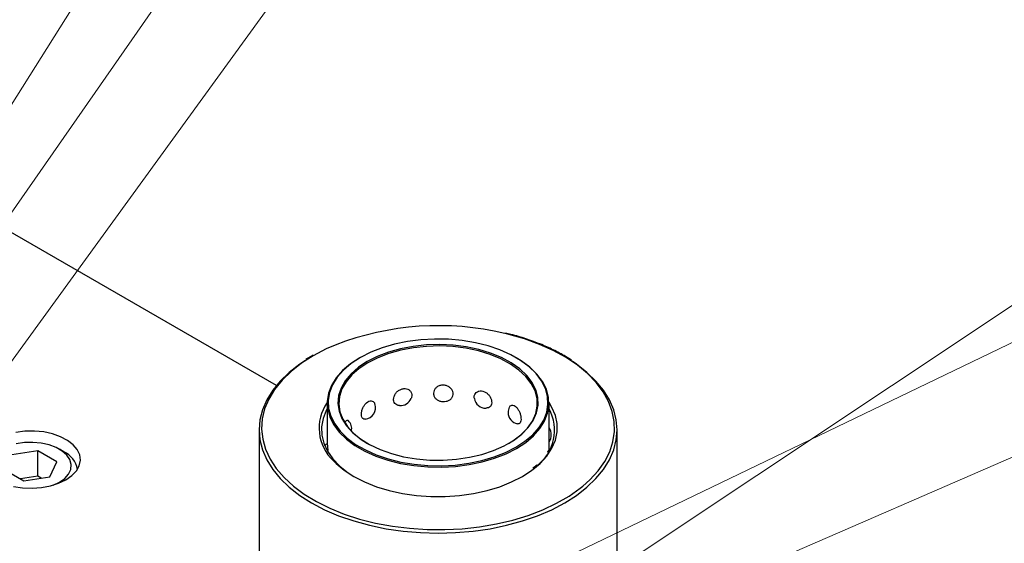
# Model space of a CAD drawing. Header units: inches. Extents: x 1802 to 2468, y -253 to -72.
# Tile 373 of 570: x 2132.41 to 2140.31, y -106.97 to -102.76. Entities that reach past the tile are written whole.
import ezdxf

# ---------------------------------------------------------------- set-up
doc = ezdxf.new("R2010")
doc.units = ezdxf.units.IN
doc.header["$LTSCALE"] = 0.5
doc.header["$MEASUREMENT"] = 0
for name, color, linetype in [('DSS-M-S', 53, 'Continuous'), ('SID-M-S', 105, 'Continuous'), ('SVD-M-S', 8, 'Continuous')]:
    doc.layers.add(name, color=color, linetype=linetype)

msp = doc.modelspace()

# ---------------------------------------------------------------- linework, layer by layer
at = {"layer": 'DSS-M-S', "linetype": 'Continuous', "lineweight": 25}
for p, q in [((2134.46732, -105.69942), (2130.13151, -103.19641)), ((2136.33192, -105.28997), (2136.30103, -105.28244)), ((2136.45847, -105.32627), (2136.33192, -105.28997)), ((2134.93878, -105.3751), (2134.86753, -105.40663)), ((2135.41449, -105.36817), (2135.31572, -105.39722)), ((2135.5188, -105.34649), (2135.41449, -105.36817)), ((2135.56546, -105.3858), (2135.46333, -105.40518)), ((2135.62698, -105.33253), (2135.5188, -105.34649)), ((2135.67116, -105.37446), (2135.56546, -105.3858)), ((2135.67207, -105.38541), (2135.56742, -105.39664)), ((2135.73735, -105.32651), (2135.62698, -105.33253)), ((2135.77852, -105.37135), (2135.67116, -105.37446)), ((2135.77839, -105.38233), (2135.67207, -105.38541)), ((2135.84815, -105.32852), (2135.73735, -105.32651)), ((2135.88447, -105.38745), (2135.77839, -105.38233)), ((2135.88565, -105.37653), (2135.77852, -105.37135)), ((2135.95764, -105.33853), (2135.84815, -105.32852)), ((2135.98842, -105.4007), (2135.88447, -105.38745)), ((2135.99063, -105.38991), (2135.88565, -105.37653)), ((2136.0641, -105.35638), (2135.95764, -105.33853)), ((2136.16584, -105.3818), (2136.0641, -105.35638)), ((2136.26126, -105.41438), (2136.16584, -105.3818)), ((2136.57812, -105.36968), (2136.45847, -105.32627)), ((2136.68969, -105.41974), (2136.57812, -105.36968)), ((2134.76275, -105.46136), (2134.66793, -105.52185)), ((2134.75275, -105.46037), (2134.7042, -105.48982)), ((2134.76081, -105.4561), (2134.75275, -105.46037)), ((2134.86753, -105.40663), (2134.76275, -105.46136)), ((2135.22403, -105.43319), (2135.14088, -105.47552)), ((2135.27696, -105.4665), (2135.19603, -105.50736)), ((2135.31572, -105.39722), (2135.22403, -105.43319)), ((2135.36659, -105.43224), (2135.27696, -105.4665)), ((2135.37049, -105.44262), (2135.28173, -105.47655)), ((2135.46333, -105.40518), (2135.36659, -105.43224)), ((2135.46629, -105.41582), (2135.37049, -105.44262)), ((2135.56742, -105.39664), (2135.46629, -105.41582)), ((2136.08838, -105.42182), (2135.98842, -105.4007)), ((2136.09158, -105.41124), (2135.99063, -105.38991)), ((2136.18258, -105.45045), (2136.08838, -105.42182)), ((2136.1867, -105.44015), (2136.09158, -105.41124)), ((2136.26932, -105.48607), (2136.18258, -105.45045)), ((2136.2743, -105.47612), (2136.1867, -105.44015)), ((2136.34885, -105.4536), (2136.26126, -105.41438)), ((2136.42724, -105.49885), (2136.34885, -105.4536)), ((2136.79208, -105.47597), (2136.68969, -105.41974)), ((2134.65387, -105.52987), (2134.56984, -105.59528)), ((2134.66793, -105.52185), (2134.58402, -105.58749)), ((2134.69999, -105.49901), (2134.65387, -105.52987)), ((2135.06134, -105.52716), (2134.99848, -105.58057)), ((2135.06757, -105.52352), (2135.00526, -105.57645)), ((2135.13531, -105.47873), (2135.06134, -105.52716)), ((2135.14088, -105.47552), (2135.06757, -105.52352)), ((2135.19603, -105.50736), (2135.12526, -105.55407)), ((2135.2016, -105.517), (2135.13152, -105.56326)), ((2135.28173, -105.47655), (2135.2016, -105.517)), ((2136.34707, -105.52805), (2136.26932, -105.48607)), ((2136.35282, -105.51852), (2136.2743, -105.47612)), ((2136.41443, -105.57564), (2136.34707, -105.52805)), ((2136.42084, -105.56657), (2136.35282, -105.51852)), ((2136.43314, -105.50228), (2136.39215, -105.47718)), ((2136.49518, -105.54942), (2136.42724, -105.49885)), ((2136.50169, -105.55329), (2136.43314, -105.50228)), ((2136.88425, -105.5378), (2136.79208, -105.47597)), ((2136.87628, -105.52987), (2136.84084, -105.50588)), ((2136.96031, -105.59528), (2136.87628, -105.52987)), ((2136.96531, -105.60463), (2136.88425, -105.5378)), ((2134.56984, -105.59528), (2134.49731, -105.66514)), ((2134.58402, -105.58749), (2134.51184, -105.65763)), ((2134.99848, -105.58057), (2134.9477, -105.6381)), ((2135.00526, -105.57645), (2134.95493, -105.63347)), ((2135.06591, -105.60582), (2135.01904, -105.66167)), ((2135.07275, -105.6145), (2135.02634, -105.6698)), ((2135.12526, -105.55407), (2135.06591, -105.60582)), ((2135.13152, -105.56326), (2135.07275, -105.6145)), ((2136.4702, -105.62798), (2136.41443, -105.57564)), ((2136.47716, -105.61943), (2136.42084, -105.56657)), ((2136.52078, -105.67616), (2136.47716, -105.61943)), ((2136.55161, -105.6045), (2136.49518, -105.54942)), ((2136.55863, -105.60887), (2136.50169, -105.55329)), ((2136.59564, -105.66324), (2136.55161, -105.6045)), ((2136.60305, -105.66813), (2136.55863, -105.60887)), ((2137.03284, -105.66514), (2136.96031, -105.59528)), ((2137.03443, -105.67578), (2136.96531, -105.60463)), ((2134.49731, -105.66514), (2134.437, -105.73875)), ((2134.51184, -105.65763), (2134.45212, -105.73156)), ((2134.90981, -105.69885), (2134.88542, -105.76186)), ((2134.91738, -105.69368), (2134.89319, -105.75614)), ((2134.9477, -105.6381), (2134.90981, -105.69885)), ((2134.95493, -105.63347), (2134.91738, -105.69368)), ((2135.01904, -105.66167), (2134.98548, -105.72062)), ((2135.02634, -105.6698), (2134.9931, -105.72818)), ((2136.51339, -105.68415), (2136.4702, -105.62798)), ((2136.54322, -105.74314), (2136.51339, -105.68415)), ((2136.55091, -105.73573), (2136.52078, -105.67616)), ((2136.62657, -105.72469), (2136.59564, -105.66324)), ((2136.63425, -105.73013), (2136.60305, -105.66813)), ((2137.09315, -105.73875), (2137.03284, -105.66514)), ((2137.09094, -105.75055), (2137.03443, -105.67578)), ((2134.437, -105.73875), (2134.38947, -105.81543)), ((2134.45212, -105.73156), (2134.40545, -105.80856)), ((2134.88542, -105.76186), (2134.87489, -105.82614)), ((2134.89319, -105.75614), (2134.88276, -105.81985)), ((2134.96583, -105.78164), (2134.96044, -105.84362)), ((2134.98548, -105.72062), (2134.96583, -105.78164)), ((2134.9931, -105.72818), (2134.97365, -105.7886)), ((2136.55917, -105.8039), (2136.54322, -105.74314)), ((2136.56702, -105.79709), (2136.55091, -105.73573)), ((2136.64391, -105.7879), (2136.62657, -105.72469)), ((2136.65175, -105.7939), (2136.63425, -105.73013)), ((2137.13428, -105.8282), (2137.09094, -105.75055)), ((2137.14068, -105.81543), (2137.09315, -105.73875)), ((2134.38947, -105.81543), (2134.3552, -105.89443)), ((2134.40545, -105.80856), (2134.37229, -105.88786)), ((2134.87445, -105.84229), (2134.87445, -106.16841)), ((2134.87489, -105.82614), (2134.8784, -105.89067)), ((2134.88276, -105.81985), (2134.88624, -105.88382)), ((2134.96044, -105.84362), (2134.96941, -105.90546)), ((2134.97365, -105.7886), (2134.96831, -105.84997)), ((2134.96831, -105.84997), (2134.9772, -105.91121)), ((2136.55627, -105.92077), (2136.56881, -105.85914)), ((2136.56095, -105.86534), (2136.55917, -105.8039)), ((2136.56881, -105.85914), (2136.56702, -105.79709)), ((2136.63696, -105.91558), (2136.64739, -105.85187)), ((2136.64739, -105.85187), (2136.64391, -105.7879)), ((2136.64474, -105.92272), (2136.65526, -105.85844)), ((2136.65526, -105.85844), (2136.65175, -105.7939)), ((2136.67922, -105.87555), (2136.65565, -105.83697)), ((2136.6557, -106.22448), (2136.6557, -105.84229)), ((2137.164, -105.90795), (2137.13428, -105.8282)), ((2137.17495, -105.89443), (2137.14068, -105.81543)), ((2134.3552, -105.89443), (2134.3345, -105.97498)), ((2134.37229, -105.88786), (2134.35297, -105.96867)), ((2134.86742, -105.90022), (2134.841, -105.96508)), ((2134.87445, -105.88733), (2134.86742, -105.90022)), ((2134.8784, -105.89067), (2134.8959, -105.95445)), ((2134.88624, -105.88382), (2134.90358, -105.94702)), ((2134.96941, -105.90546), (2134.99258, -105.96607)), ((2134.9772, -105.91121), (2135.00014, -105.97122)), ((2136.52212, -105.98591), (2136.54853, -105.92637)), ((2136.5296, -105.98089), (2136.55627, -105.92077)), ((2136.54853, -105.92637), (2136.56095, -105.86534)), ((2136.61278, -105.97803), (2136.63696, -105.91558)), ((2136.62034, -105.98573), (2136.64474, -105.92272)), ((2136.70689, -105.94036), (2136.67922, -105.87555)), ((2136.72083, -106.00662), (2136.70689, -105.94036)), ((2137.17982, -105.98902), (2137.164, -105.90795)), ((2137.19565, -105.97498), (2137.17495, -105.89443)), ((2134.3345, -105.97498), (2134.32758, -106.05632)), ((2134.35297, -105.96867), (2134.34769, -106.05019)), ((2134.841, -105.96508), (2134.82858, -106.03133)), ((2134.8959, -105.95445), (2134.9271, -106.01645)), ((2134.90358, -105.94702), (2134.93451, -106.00848)), ((2134.9271, -106.01645), (2134.97152, -106.07571)), ((2134.93451, -106.00848), (2134.97854, -106.06721)), ((2134.99258, -105.96607), (2135.02954, -106.02434)), ((2135.00014, -105.97122), (2135.03673, -106.02893)), ((2136.48221, -106.04287), (2136.52212, -105.98591)), ((2136.48929, -106.03843), (2136.5296, -105.98089)), ((2136.57522, -106.03825), (2136.61278, -105.97803)), ((2136.58245, -106.04648), (2136.62034, -105.98573)), ((2136.72083, -106.07337), (2136.72083, -106.00662)), ((2137.18158, -106.07059), (2137.17982, -105.98902)), ((2137.20258, -106.05632), (2137.19565, -105.97498)), ((2132.4474, -106.0671), (2132.37337, -106.07639)), ((2132.52314, -106.06606), (2132.4474, -106.0671)), ((2132.59785, -106.07331), (2132.52314, -106.06606)), ((2132.66883, -106.08859), (2132.59785, -106.07331)), ((2132.73352, -106.11136), (2132.66883, -106.08859)), ((2134.32758, -106.05632), (2134.32758, -108.02133)), ((2134.32758, -106.05632), (2134.3345, -106.13766)), ((2134.34769, -106.05019), (2134.35649, -106.13161)), ((2134.82858, -106.03133), (2134.83035, -106.09796)), ((2134.83035, -106.09796), (2134.8463, -106.16395)), ((2134.97152, -106.07571), (2135.02846, -106.13128)), ((2134.97854, -106.06721), (2135.03497, -106.1223)), ((2135.02954, -106.02434), (2135.07962, -106.07926)), ((2135.03673, -106.02893), (2135.08633, -106.08331)), ((2135.07962, -106.07926), (2135.14193, -106.12983)), ((2135.08633, -106.08331), (2135.14803, -106.13338)), ((2136.36493, -106.14512), (2136.4295, -106.09626)), ((2136.37086, -106.14169), (2136.43606, -106.09234)), ((2136.4295, -106.09626), (2136.48221, -106.04287)), ((2136.43606, -106.09234), (2136.48929, -106.03843)), ((2136.46259, -106.1482), (2136.5249, -106.09527)), ((2136.5249, -106.09527), (2136.57522, -106.03825)), ((2136.53167, -106.10401), (2136.58245, -106.04648)), ((2136.70689, -106.13963), (2136.72083, -106.07337)), ((2137.16927, -106.15186), (2137.18158, -106.07059)), ((2137.19565, -106.13766), (2137.20258, -106.05632)), ((2137.20258, -107.91336), (2137.20258, -106.05632)), ((2132.78958, -106.14077), (2132.73352, -106.11136)), ((2132.83498, -106.17579), (2132.78958, -106.14077)), ((2132.86808, -106.21513), (2132.83498, -106.17579)), ((2134.3345, -106.13766), (2134.3552, -106.21822)), ((2134.35649, -106.13161), (2134.37929, -106.21212)), ((2134.8463, -106.16395), (2134.87618, -106.22832)), ((2135.02846, -106.13128), (2135.09701, -106.1823)), ((2135.03497, -106.1223), (2135.10291, -106.17286)), ((2135.10291, -106.17286), (2135.1813, -106.21812)), ((2135.14193, -106.12983), (2135.21536, -106.17515)), ((2135.14803, -106.13338), (2135.19874, -106.16591)), ((2135.21536, -106.17515), (2135.29861, -106.21442)), ((2136.29484, -106.18557), (2136.37086, -106.14169)), ((2136.33141, -106.16591), (2136.36493, -106.14512)), ((2136.38928, -106.1962), (2136.46259, -106.1482)), ((2136.39484, -106.20584), (2136.46881, -106.15741)), ((2136.46881, -106.15741), (2136.53167, -106.10401)), ((2136.67922, -106.20444), (2136.70689, -106.13963)), ((2137.143, -106.23202), (2137.16927, -106.15186)), ((2137.17495, -106.21822), (2137.19565, -106.13766)), ((2132.88769, -106.25737), (2132.86808, -106.21513)), ((2132.89309, -106.30099), (2132.88769, -106.25737)), ((2134.3552, -106.21822), (2134.38947, -106.29722)), ((2134.37929, -106.21212), (2134.41587, -106.29092)), ((2134.87618, -106.22832), (2134.91952, -106.29007)), ((2135.09701, -106.1823), (2135.1761, -106.22796)), ((2135.1761, -106.22796), (2135.26447, -106.26753)), ((2135.1813, -106.21812), (2135.2689, -106.25734)), ((2135.2689, -106.25734), (2135.36432, -106.28992)), ((2135.29861, -106.21442), (2135.39017, -106.24694)), ((2135.39017, -106.24694), (2135.48843, -106.27212)), ((2136.01631, -106.27721), (2136.11597, -106.25394)), ((2136.11597, -106.25394), (2136.20937, -106.22321)), ((2136.20937, -106.22321), (2136.29484, -106.18557)), ((2136.21443, -106.27449), (2136.30612, -106.23852)), ((2136.21844, -106.28484), (2136.31095, -106.24854)), ((2136.30612, -106.23852), (2136.38928, -106.1962)), ((2136.31095, -106.24854), (2136.39484, -106.20584)), ((2136.63822, -106.26685), (2136.67922, -106.20444)), ((2136.6557, -106.22448), (2136.6515, -106.22143)), ((2137.10303, -106.31026), (2137.143, -106.23202)), ((2137.14068, -106.29722), (2137.17495, -106.21822)), ((2132.8841, -106.34442), (2132.89309, -106.30099)), ((2134.38947, -106.29722), (2134.437, -106.37389)), ((2134.41587, -106.29092), (2134.46585, -106.36723)), ((2134.91952, -106.29007), (2134.97569, -106.34829)), ((2134.92528, -106.30552), (2134.94567, -106.32595)), ((2134.94567, -106.32595), (2135.01135, -106.38089)), ((2135.26447, -106.26753), (2135.36074, -106.3004)), ((2135.36074, -106.3004), (2135.46339, -106.32604)), ((2135.36432, -106.28992), (2135.46605, -106.31533)), ((2135.46339, -106.32604), (2135.57079, -106.34405)), ((2135.46605, -106.31533), (2135.57251, -106.33319)), ((2135.48843, -106.27212), (2135.59163, -106.28951)), ((2135.57251, -106.33319), (2135.682, -106.3432)), ((2135.59163, -106.28951), (2135.69792, -106.29881)), ((2135.69792, -106.29881), (2135.8054, -106.29985)), ((2135.8054, -106.29985), (2135.91217, -106.2926)), ((2135.90317, -106.33919), (2136.01136, -106.32523)), ((2135.9044, -106.3501), (2136.01355, -106.33602)), ((2135.91217, -106.2926), (2136.01631, -106.27721)), ((2136.01136, -106.32523), (2136.11566, -106.30355)), ((2136.01355, -106.33602), (2136.11879, -106.31415)), ((2136.11566, -106.30355), (2136.21443, -106.27449)), ((2136.11879, -106.31415), (2136.21844, -106.28484)), ((2136.54016, -106.36454), (2136.58449, -106.32595)), ((2136.58449, -106.32595), (2136.63822, -106.26685)), ((2137.04977, -106.38582), (2137.10303, -106.31026)), ((2137.09315, -106.37389), (2137.14068, -106.29722)), ((2132.82472, -106.42446), (2132.86103, -106.38608)), ((2132.86103, -106.38608), (2132.8841, -106.34442)), ((2134.437, -106.37389), (2134.49731, -106.44751)), ((2134.46585, -106.36723), (2134.52874, -106.44028)), ((2134.97569, -106.34829), (2135.03272, -106.3942)), ((2135.01135, -106.38089), (2135.08802, -106.43085)), ((2135.57079, -106.34405), (2135.68126, -106.35415)), ((2135.68126, -106.35415), (2135.79305, -106.35618)), ((2135.682, -106.3432), (2135.7928, -106.34521)), ((2135.7928, -106.34521), (2135.90317, -106.33919)), ((2135.79305, -106.35618), (2135.9044, -106.3501)), ((2136.44213, -106.43085), (2136.5188, -106.38089)), ((2136.5188, -106.38089), (2136.54016, -106.36454)), ((2136.98374, -106.45795), (2137.04977, -106.38582)), ((2137.03284, -106.44751), (2137.09315, -106.37389)), ((2132.65158, -106.50699), (2132.71807, -106.48603)), ((2132.71807, -106.48603), (2132.77649, -106.45819)), ((2132.77649, -106.45819), (2132.82472, -106.42446)), ((2134.49731, -106.44751), (2134.56984, -106.51737)), ((2134.52874, -106.44028), (2134.60393, -106.50935)), ((2135.08802, -106.43085), (2135.17457, -106.47511)), ((2135.17457, -106.47511), (2135.26973, -106.51303)), ((2136.26043, -106.51303), (2136.35558, -106.47511)), ((2136.35558, -106.47511), (2136.44213, -106.43085)), ((2136.92677, -106.5089), (2136.98374, -106.45795)), ((2136.96031, -106.51737), (2137.03284, -106.44751)), ((2132.35545, -106.51106), (2132.42862, -106.52238)), ((2132.42862, -106.52238), (2132.50419, -106.5255)), ((2132.50419, -106.5255), (2132.57941, -106.52031)), ((2132.57941, -106.52031), (2132.65158, -106.50699)), ((2134.56984, -106.51737), (2134.65387, -106.58278)), ((2134.60393, -106.50935), (2134.62462, -106.52597)), ((2134.62462, -106.52597), (2134.69065, -106.57376)), ((2134.69065, -106.57376), (2134.78805, -106.63287)), ((2135.26973, -106.51303), (2135.37211, -106.54405)), ((2135.37211, -106.54405), (2135.48022, -106.56772)), ((2135.48022, -106.56772), (2135.59248, -106.58369)), ((2135.93767, -106.58369), (2136.04994, -106.56772)), ((2136.04994, -106.56772), (2136.15805, -106.54405)), ((2136.15805, -106.54405), (2136.26043, -106.51303)), ((2136.81612, -106.58906), (2136.90559, -106.52592)), ((2136.87628, -106.58278), (2136.96031, -106.51737)), ((2136.90559, -106.52592), (2136.92677, -106.5089)), ((2134.65387, -106.58278), (2134.74861, -106.64312)), ((2134.74861, -106.64312), (2134.85314, -106.69781)), ((2134.78805, -106.63287), (2134.89516, -106.68608)), ((2135.59248, -106.58369), (2135.70726, -106.59174)), ((2135.70726, -106.59174), (2135.82289, -106.59174)), ((2135.82289, -106.59174), (2135.93767, -106.58369)), ((2136.60682, -106.6984), (2136.71619, -106.64675)), ((2136.67702, -106.69781), (2136.78154, -106.64312)), ((2136.71619, -106.64675), (2136.81612, -106.58906)), ((2136.78154, -106.64312), (2136.87628, -106.58278)), ((2134.85314, -106.69781), (2134.96644, -106.74632)), ((2134.89516, -106.68608), (2135.01092, -106.73287)), ((2135.01092, -106.73287), (2135.13417, -106.77278)), ((2136.48907, -106.74351), (2136.60682, -106.6984)), ((2136.56371, -106.74632), (2136.67702, -106.69781)), ((2134.96644, -106.74632), (2135.08744, -106.78819)), ((2135.08744, -106.78819), (2135.21497, -106.82301)), ((2135.13417, -106.77278), (2135.26369, -106.8054)), ((2135.26369, -106.8054), (2135.3982, -106.83042)), ((2136.0977, -106.83545), (2136.23325, -106.81238)), ((2136.23325, -106.81238), (2136.36414, -106.78163)), ((2136.31518, -106.82301), (2136.44271, -106.78819)), ((2136.36414, -106.78163), (2136.48907, -106.74351)), ((2136.44271, -106.78819), (2136.56371, -106.74632)), ((2135.21497, -106.82301), (2135.34779, -106.85044)), ((2135.34779, -106.85044), (2135.48463, -106.87023)), ((2135.3982, -106.83042), (2135.53635, -106.84758)), ((2135.48463, -106.87023), (2135.62418, -106.88218)), ((2135.53635, -106.84758), (2135.67678, -106.85671)), ((2135.62418, -106.88218), (2135.76508, -106.88618)), ((2135.67678, -106.85671), (2135.81808, -106.85773)), ((2135.76508, -106.88618), (2135.90598, -106.88218)), ((2135.81808, -106.85773), (2135.95885, -106.85062)), ((2135.90598, -106.88218), (2136.04552, -106.87023)), ((2135.95885, -106.85062), (2136.0977, -106.83545)), ((2136.04552, -106.87023), (2136.18236, -106.85044)), ((2136.18236, -106.85044), (2136.31518, -106.82301))]:
    msp.add_line(p, q, dxfattribs=at)
for centre, radius, start, end in [((2135.76788, -107.50408), 2.28472, 76.505218, 111.277478), ((2135.1666, -106.04234), 0.35707, 144.890614, 227.481804), ((2135.16845, -105.87809), 0.09375, 278.172746, 18.347381), ((2135.4627, -105.76778), 0.09375, 265.76132, 336.854913), ((2136.14813, -105.78852), 0.09375, 190.551146, 270.937877), ((2136.42079, -105.91598), 0.09375, 153.87963, 180), ((2136.42079, -105.91598), 0.09375, 180, 258.591098), ((2136.34152, -106.0596), 0.35831, 307.102776, 28.736231), ((2134.97737, -106.04796), 0.09375, 348.588422, 44.046547), ((2136.58008, -106.09645), 0.09375, 323.771609, 36.228391), ((2134.92248, -106.24801), 0.09375, 121.044463, 136.908638)]:
    msp.add_arc(centre, radius, start, end, dxfattribs=at)
for points, knots in [([(2136.53005, -105.34717), (2136.51007, -105.33971), (2136.45254, -105.31826), (2136.37718, -105.296), (2136.32071, -105.28353), (2136.30594, -105.28027)], [0, 0, 0, 0, 0.2821845, 0.8121303, 1, 1, 1, 1]), ([(2136.83545, -105.49728), (2136.81988, -105.4869), (2136.7749, -105.45691), (2136.69037, -105.41315), (2136.60391, -105.37323), (2136.5479, -105.35347), (2136.53005, -105.34717)], [0, 0, 0, 0, 0.1766566, 0.5103413, 0.8439957, 1, 1, 1, 1]), ([(2135.72788, -105.76299), (2135.72878, -105.75537), (2135.73059, -105.74013), (2135.74473, -105.71964), (2135.7655, -105.70439), (2135.7909, -105.69643), (2135.81748, -105.6965), (2135.84249, -105.70419), (2135.86361, -105.71845), (2135.87881, -105.7378), (2135.88629, -105.7602), (2135.88476, -105.78306), (2135.87405, -105.80356), (2135.85536, -105.8192), (2135.8312, -105.82836), (2135.80471, -105.83047), (2135.77887, -105.82575), (2135.75611, -105.81483), (2135.73872, -105.79851), (2135.72927, -105.78033), (2135.72828, -105.76799), (2135.72788, -105.76299)], [0, 0, 0, 0, 0.0554579, 0.1109395, 0.1658403, 0.2192081, 0.2711117, 0.3223399, 0.3739729, 0.4268563, 0.4812619, 0.5368274, 0.5927419, 0.6480375, 0.7019377, 0.7542614, 0.8055938, 0.8569812, 0.9093952, 0.9633154, 1, 1, 1, 1]), ([(2135.40733, -105.81145), (2135.40814, -105.80362), (2135.40975, -105.78796), (2135.42245, -105.76418), (2135.44129, -105.74407), (2135.46466, -105.73012), (2135.48948, -105.72389), (2135.51317, -105.7256), (2135.53341, -105.73478), (2135.54825, -105.75047), (2135.55516, -105.77099), (2135.55513, -105.79001), (2135.54966, -105.80083), (2135.54799, -105.80414)], [0, 0, 0, 0, 0.0988139, 0.1976701, 0.2954914, 0.3905813, 0.4830621, 0.5743396, 0.6663385, 0.7605652, 0.8575041, 0.9565097, 1, 1, 1, 1]), ([(2136.05629, -105.80563), (2136.05565, -105.80172), (2136.05373, -105.79002), (2136.05792, -105.77186), (2136.07039, -105.7546), (2136.08966, -105.74427), (2136.11267, -105.74225), (2136.13643, -105.7485), (2136.15843, -105.76196), (2136.17675, -105.78106), (2136.18979, -105.80387), (2136.19615, -105.82796), (2136.19487, -105.85051), (2136.18567, -105.86842), (2136.17029, -105.88001), (2136.15628, -105.88132), (2136.1497, -105.88193)], [0, 0, 0, 0, 0.03843, 0.1149303, 0.1914633, 0.2671952, 0.3408123, 0.4124096, 0.4830753, 0.5542995, 0.6272485, 0.7022971, 0.7789458, 0.856076, 0.9323524, 1, 1, 1, 1]), ([(2135.14864, -105.93099), (2135.14921, -105.92299), (2135.15035, -105.90699), (2135.15942, -105.88054), (2135.17308, -105.85644), (2135.19037, -105.8375), (2135.20911, -105.82594), (2135.22746, -105.82244), (2135.24308, -105.82741), (2135.25347, -105.83678), (2135.25577, -105.84597), (2135.2565, -105.84887)], [0, 0, 0, 0, 0.1229211, 0.2458948, 0.3675812, 0.4858696, 0.6009126, 0.7144587, 0.8289021, 0.946117, 1, 1, 1, 1]), ([(2135.45577, -105.86104), (2135.45521, -105.86107), (2135.44682, -105.86164), (2135.4329, -105.85624), (2135.417, -105.84459), (2135.40858, -105.82844), (2135.40769, -105.81635), (2135.40733, -105.81145)], [0, 0, 0, 0, 0.0186391, 0.2780424, 0.5426279, 0.8148163, 1, 1, 1, 1]), ([(2136.33731, -105.87505), (2136.3394, -105.87113), (2136.34425, -105.86203), (2136.35777, -105.85695), (2136.37431, -105.85963), (2136.39117, -105.8709), (2136.40635, -105.88891), (2136.41871, -105.91178), (2136.42733, -105.93725), (2136.43148, -105.96262), (2136.43066, -105.98494), (2136.4246, -106.00091), (2136.41498, -106.00915), (2136.40615, -106.00777), (2136.40239, -106.00719)], [0, 0, 0, 0, 0.0670845, 0.1556661, 0.2417742, 0.3255198, 0.4081757, 0.4914848, 0.5768114, 0.6645939, 0.754248, 0.8444652, 0.9336838, 1, 1, 1, 1]), ([(2135.18179, -105.97071), (2135.17682, -105.97085), (2135.16652, -105.97113), (2135.15558, -105.96184), (2135.14951, -105.94776), (2135.14889, -105.93582), (2135.14864, -105.93099)], [0, 0, 0, 0, 0.2541568, 0.527496, 0.8086896, 1, 1, 1, 1]), ([(2135.0194, -105.99516), (2135.02125, -105.99192), (2135.02612, -105.98341), (2135.03448, -105.97872), (2135.04138, -105.9783), (2135.04387, -105.98247), (2135.0443, -105.98319)], [0, 0, 0, 0, 0.2167495, 0.569467, 0.9249724, 1, 1, 1, 1]), ([(2134.87451, -106.16841), (2134.87452, -106.16872), (2134.87452, -106.16946), (2134.87546, -106.18138), (2134.8772, -106.19912), (2134.87867, -106.2145), (2134.87929, -106.22108)], [0, 0, 0, 0, 0.2049446, 0.491711, 0.7827891, 1, 1, 1, 1]), ([(2136.64538, -106.23475), (2136.64647, -106.23115), (2136.64896, -106.22298), (2136.65083, -106.21929), (2136.6514, -106.22144), (2136.65141, -106.22149)], [0, 0, 0, 0, 0.4333274, 0.986409, 1, 1, 1, 1]), ([(2136.56036, -106.3368), (2136.55847, -106.33876), (2136.54907, -106.34852), (2136.53679, -106.3573), (2136.52698, -106.36432)], [0, 0, 0, 0, 0.201161, 1, 1, 1, 1])]:
    msp.add_open_spline(points, degree=3, knots=knots, dxfattribs=at)
at = {"layer": 'SID-M-S', "linetype": 'Continuous', "lineweight": 0}
for p, q in [((2129.58272, -108.27252), (2138.3263, -95.70274)), ((2129.59153, -107.80784), (2137.20634, -95.70774)), ((2130.0836, -108.61483), (2139.45066, -95.70049)), ((2133.76083, -109.46239), (2144.74652, -102.1452)), ((2131.79135, -109.48945), (2144.73303, -103.25373)), ((2131.62378, -110.08421), (2144.72988, -104.37903))]:
    msp.add_line(p, q, dxfattribs=at)
at = {"layer": 'SVD-M-S', "linetype": 'Continuous', "lineweight": 25}
for p, q in [((2132.44387, -106.1592), (2132.37824, -106.16935)), ((2132.51172, -106.15715), (2132.44387, -106.1592)), ((2132.57882, -106.16329), (2132.51172, -106.15715)), ((2132.64225, -106.17734), (2132.57882, -106.16329)), ((2132.69924, -106.1987), (2132.64225, -106.17734)), ((2132.55074, -106.22378), (2132.34161, -106.25613)), ((2132.70384, -106.31216), (2132.55074, -106.22378)), ((2132.55074, -106.42792), (2132.55074, -106.22378)), ((2132.74728, -106.22644), (2132.69924, -106.1987)), ((2132.75992, -106.23229), (2132.72455, -106.21187)), ((2132.78428, -106.25933), (2132.74728, -106.22644)), ((2132.6478, -106.43289), (2132.70384, -106.31216)), ((2132.80863, -106.29595), (2132.78428, -106.25933)), ((2132.81926, -106.33469), (2132.80863, -106.29595)), ((2132.81571, -106.37386), (2132.81926, -106.33469)), ((2132.28558, -106.37686), (2132.43867, -106.46524)), ((2132.76728, -106.4467), (2132.79812, -106.41175)), ((2132.79812, -106.41175), (2132.81571, -106.37386)), ((2132.55074, -106.42792), (2132.41137, -106.44948)), ((2132.43867, -106.46524), (2132.6478, -106.43289)), ((2132.57805, -106.44368), (2132.55074, -106.42792)), ((2132.67431, -106.50088), (2132.72452, -106.47718)), ((2132.72452, -106.47718), (2132.76728, -106.4467))]:
    msp.add_line(p, q, dxfattribs=at)
msp.add_arc((2132.67899, -106.40766), 0.19314, 9.991175, 65.229567, dxfattribs=at)

doc.saveas('drawing.dxf')
